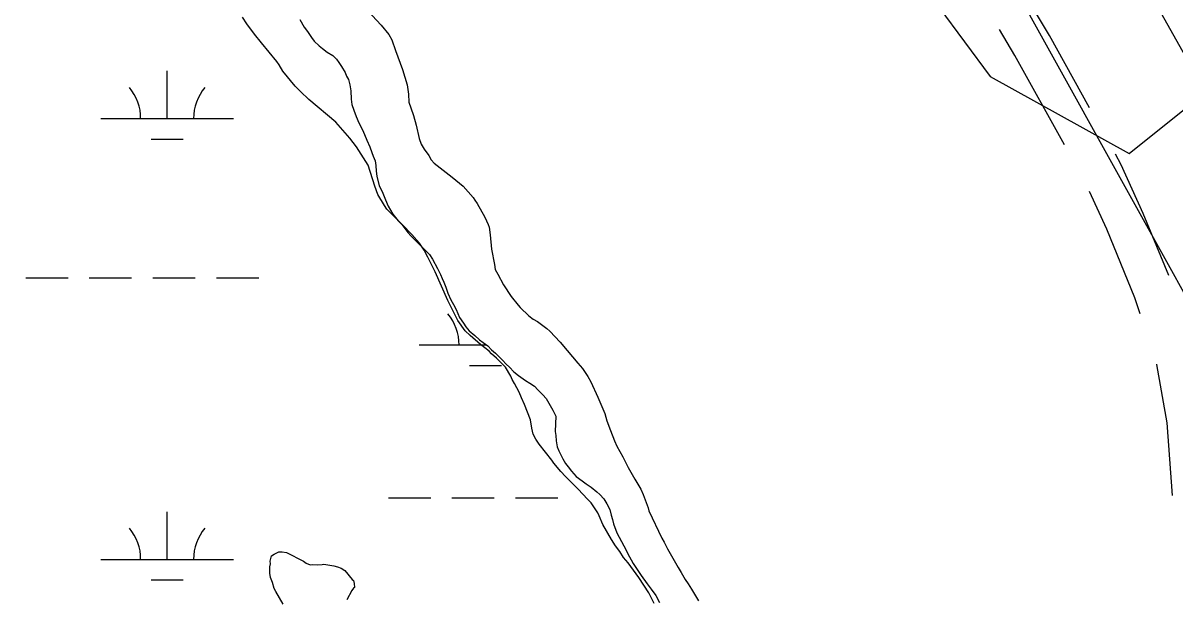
# Model space of a CAD drawing. Extents: x 3177185 to 3215018, y 812988 to 838321.
# Drawn here: x 3188103 to 3188973, y 830950 to 831385 of the extents above; entities that cross this region are included whole.
import ezdxf

# ---------------------------------------------------------------- set-up
doc = ezdxf.new("R2010")
doc.units = 0
for name, color, linetype in [('V-LEVE-TOET', 7, 'Continuous'), ('V-RAIL-TRAK', 7, 'Continuous'), ('V-ROAD-CNTR', 7, 'Continuous'), ('V-SITE-VEGE', 7, 'Continuous'), ('V-TOPO-SHOR', 7, 'Continuous'), ('V-WETL-SWMP', 7, 'Continuous')]:
    doc.layers.add(name, color=color, linetype=linetype)

msp = doc.modelspace()

# ---------------------------------------------------------------- linework, layer by layer
at = {"layer": 'V-LEVE-TOET'}
msp.add_lwpolyline([(3188797.46, 831509.84), (3188940.19, 831252.65), (3189076.65, 831006.91), (3189153.37, 830855.79), (3189157.91, 830841.42), (3189171.06, 830813.86), (3189178.16, 830792.31), (3189180.33, 830783.57), (3189187.59, 830769.99), (3189195.82, 830757.39), (3189207.93, 830744.03), (3189221.62, 830728.54), (3189280.02, 830628.47), (3189394.29, 830429.49), (3189562.7, 830127.7), (3189674.28, 829921.12), (3189691.35, 829889.11)], dxfattribs=at)
at = {"layer": 'V-RAIL-TRAK'}
msp.add_lwpolyline([(3187196.12, 834523.53), (3187196.25, 834523.29), (3187271.85, 834388.64), (3187402.7, 834157.47), (3187585.04, 833834.62), (3187750.78, 833540.2), (3187893.1, 833287.67), (3188030.93, 833043.52), (3188202.65, 832738.42), (3188367.55, 832446.95), (3188515.52, 832184.73), (3188604.36, 832027.33), (3188747.84, 831773.16), (3188900.96, 831502.07), (3189063.71, 831212.57), (3189216.32, 830942.96), (3189328.91, 830743), (3189498.14, 830440.69), (3189598.28, 830264.4), (3189789.76, 829923.97), (3189818.65, 829873.53), (3190149.29, 829287.64), (3190388.42, 828864.74)], dxfattribs=at)
at = {"layer": 'V-ROAD-CNTR'}
for points in [[(3188908.49, 831320.92), (3188878.1, 831375.54), (3188859, 831407.8)], [(3188889.57, 831293.2), (3188852.09, 831360.6), (3188840.43, 831380.28)], [(3188968.24, 831194.51), (3188948.91, 831241.32), (3188932.4, 831277.93), (3188927.93, 831285.96)], [(3188946.7, 831165.62), (3188942.76, 831177.61), (3188921.37, 831229.43), (3188908.49, 831257.98)], [(3188971.18, 831028.5), (3188966.97, 831083.15), (3188959.26, 831127.37), (3188959.18, 831127.62)]]:
    msp.add_lwpolyline(points, dxfattribs=at)
at = {"layer": 'V-SITE-VEGE'}
for points in [[(3188363.37, 831394.31), (3188373.5, 831383.5), (3188379.22, 831376.29), (3188381.56, 831372.43), (3188384.18, 831364.43), (3188389.67, 831349.98), (3188393.09, 831338.37), (3188394.15, 831331.4), (3188394.44, 831325.2), (3188395.75, 831321.07), (3188397.84, 831315.13), (3188399.95, 831307.91), (3188402.06, 831297.84), (3188403.63, 831293.71), (3188405.97, 831289.84), (3188409.35, 831284.95), (3188411.18, 831281.86), (3188413.51, 831279.29), (3188427, 831268.75), (3188435.3, 831261.81), (3188442.83, 831253.32), (3188444.13, 831251.26), (3188445.95, 831248.94), (3188451.68, 831238.63), (3188454.29, 831232.96), (3188455.08, 831230.89), (3188455.88, 831225.21), (3188456.71, 831214.36), (3188459.08, 831202.74), (3188459.62, 831199.13), (3188461.44, 831195.52), (3188465.87, 831187.53), (3188471.6, 831178.51), (3188476.8, 831172.08), (3188478.35, 831170.27), (3188484.84, 831164.1), (3188488.21, 831161.53), (3188491.58, 831159.74), (3188498.58, 831154.6), (3188500.92, 831152.55), (3188508.71, 831144.05), (3188513.91, 831137.87), (3188521.96, 831128.35), (3188525.6, 831124.23), (3188529.5, 831118.31), (3188531.84, 831114.18), (3188537.06, 831102.58), (3188542.29, 831090.2), (3188543.87, 831084.78), (3188546.74, 831077.56), (3188549.62, 831069.56), (3188551.45, 831065.69), (3188555.88, 831057.7), (3188560.05, 831049.45), (3188565, 831040.69), (3188569.43, 831033.21), (3188571.25, 831029.08), (3188573.61, 831023.15), (3188575.18, 831019.03), (3188575.7, 831016.96), (3188585.36, 830996.33), (3188587.18, 830993.24), (3188589.79, 830988.08), (3188597.86, 830974.16), (3188599.95, 830970.3), (3188603.07, 830965.14), (3188605.41, 830961.8), (3188607.76, 830957.67), (3188613.22, 830948.91)], [(3188579.64, 830946.95), (3188575.47, 830954.94), (3188567.92, 830966.53), (3188559.86, 830977.61), (3188556.48, 830981.73), (3188553.62, 830986.11), (3188550.5, 830990.49), (3188547.37, 830995.12), (3188540.86, 831006.46), (3188537.99, 831013.17), (3188536.95, 831015.23), (3188534.08, 831019.87), (3188532, 831022.96), (3188529.15, 831025.53), (3188522.14, 831033.26), (3188512.53, 831042.77), (3188509.15, 831046.63), (3188503.96, 831052.81), (3188502.4, 831055.13), (3188492.78, 831067.23), (3188490.18, 831070.84), (3188488.35, 831074.7), (3188487.3, 831079.35), (3188486.23, 831085.55), (3188481.79, 831097.16), (3188479.44, 831102.06), (3188477.61, 831106.44), (3188474.22, 831112.89), (3188472.4, 831115.98), (3188471.35, 831118.56), (3188467.45, 831125.26), (3188460.44, 831132.2), (3188456.81, 831135.29), (3188454.99, 831137.35), (3188448.51, 831142.48), (3188440.72, 831149.17), (3188436.83, 831152.77), (3188431.37, 831160.49), (3188427.46, 831167.97), (3188423.81, 831175.71), (3188414.14, 831197.37), (3188408.67, 831208.2), (3188405.8, 831213.61), (3188402.42, 831218.77), (3188396.7, 831225.46), (3188389.69, 831232.4), (3188377.75, 831244.49), (3188375.93, 831247.33), (3188370.98, 831255.58), (3188368.63, 831262.03), (3188363.65, 831277.77), (3188354.79, 831291.68), (3188349.86, 831298.12), (3188339.21, 831310.21), (3188318.71, 831327.43), (3188312.48, 831333.35), (3188308.59, 831337.46), (3188299.23, 831348.79), (3188296.37, 831353.43), (3188294.55, 831356.01), (3188283.11, 831370.17), (3188277.66, 831376.6), (3188271.94, 831384.33), (3188268.81, 831389.48)], [(3188299.52, 830946.45), (3188293.79, 830955.98), (3188292.75, 830958.3), (3188291.44, 830962.69), (3188289.87, 830966.56), (3188289.34, 830969.91), (3188289.32, 830974.57), (3188289.82, 830976.89), (3188289.55, 830978.96), (3188290.57, 830982.84), (3188292.63, 830984.14), (3188296.24, 830985.97), (3188298.56, 830985.98), (3188301.93, 830985.47), (3188314.88, 830978.82), (3188316.69, 830977.27), (3188319.8, 830975.99), (3188321.61, 830976.26), (3188325.49, 830976.02), (3188328.84, 830976.3), (3188330.13, 830976.56), (3188337.63, 830975.3), (3188340.48, 830974.54), (3188343.33, 830973.52), (3188345.92, 830971.72), (3188351.64, 830965.03), (3188352.42, 830964.26), (3188352.94, 830961.94), (3188353.21, 830959.09), (3188352.44, 830958.57), (3188351.16, 830956.76), (3188347.57, 830949.76)]]:
    msp.add_lwpolyline(points, dxfattribs=at)
at = {"layer": 'V-TOPO-SHOR'}
msp.add_lwpolyline([(3188600.69, 831658.97), (3188833.48, 831344.7), (3188938.24, 831286.5), (3188996.44, 831333.06)], dxfattribs=at)
at = {"layer": 'V-WETL-SWMP'}
for p, q in [((3188211.79, 831312.87), (3188211.79, 831348.87)), ((3188161.79, 831312.87), (3188261.79, 831312.87)), ((3188199.79, 831297.44), (3188223.79, 831297.44)), ((3188104.95, 831192.8), (3188136.95, 831192.8)), ((3188152.95, 831192.8), (3188184.95, 831192.8)), ((3188200.95, 831192.8), (3188232.95, 831192.8)), ((3188248.95, 831192.8), (3188280.95, 831192.8)), ((3188402.26, 831142.06), (3188453.09, 831142.06)), ((3188452.26, 831142.06), (3188452.26, 831142.62)), ((3188440.26, 831126.63), (3188464.26, 831126.63)), ((3188378.86, 831026.63), (3188410.86, 831026.63)), ((3188426.86, 831026.63), (3188458.86, 831026.63)), ((3188474.86, 831026.63), (3188506.86, 831026.63)), ((3188211.79, 830980.2), (3188211.79, 831016.2)), ((3188161.79, 830980.2), (3188261.79, 830980.2)), ((3188199.79, 830964.77), (3188223.79, 830964.77))]:
    msp.add_line(p, q, dxfattribs=at)
for points in [[(3188311.98, 831387.61), (3188315.36, 831381.94), (3188317.7, 831378.59), (3188320.83, 831374.22), (3188322.91, 831371.38), (3188326.54, 831367.78), (3188329.13, 831365.73), (3188332.76, 831363.16), (3188336.91, 831360.59), (3188339.76, 831357.76), (3188341.58, 831355.19), (3188343.41, 831352.35), (3188346.27, 831347.72), (3188347.32, 831344.88), (3188348.88, 831342.3), (3188349.67, 831338.43), (3188350.47, 831333.78), (3188350.75, 831327.58), (3188351.29, 831323.45), (3188352.86, 831319.32), (3188354.43, 831314.42), (3188356.52, 831309.78), (3188359.39, 831304.36), (3188360.96, 831301.01), (3188362.52, 831296.62), (3188364.87, 831291.72), (3188366.44, 831287.34), (3188367.49, 831284.5), (3188368.8, 831281.15), (3188369.33, 831277.53), (3188369.61, 831273.14), (3188370.14, 831269.53), (3188371.99, 831262.04), (3188374.07, 831257.92), (3188376.69, 831251.72), (3188378.77, 831246.83), (3188382.16, 831240.9), (3188386.32, 831235.75), (3188389.18, 831232.66), (3188393.6, 831226.99), (3188395.93, 831224.42), (3188398.79, 831221.33), (3188402.16, 831218.25), (3188406.58, 831213.62), (3188409.95, 831210.27), (3188412.29, 831206.92), (3188415.94, 831199.71), (3188418.29, 831195.32), (3188419.6, 831192.23), (3188420.64, 831189.39), (3188422.21, 831185.78), (3188423.78, 831181.14), (3188426.13, 831176.23), (3188427.95, 831172.63), (3188430.04, 831168.76), (3188432.65, 831162.83), (3188435.51, 831158.45), (3188437.33, 831155.61), (3188439.93, 831152.78), (3188444.08, 831149.18), (3188447.71, 831145.84), (3188450.57, 831143.79), (3188453.94, 831141.48), (3188456.79, 831138.39), (3188459.91, 831135.82), (3188465.1, 831130.67), (3188467.96, 831127.59)], [(3188467.96, 831127.59), (3188470.29, 831125.27), (3188473.67, 831121.67), (3188477.04, 831119.1), (3188482.48, 831115.25), (3188485.59, 831113.2), (3188489.22, 831110.89), (3188491.82, 831108.06), (3188495.45, 831104.46), (3188498.05, 831101.62), (3188501.17, 831096.47), (3188503, 831092.86), (3188505.35, 831088.22), (3188505.11, 831082.53), (3188504.88, 831076.85), (3188505.41, 831073.75), (3188505.69, 831069.62), (3188506.48, 831065.23), (3188507.53, 831062.13), (3188510.66, 831056.2), (3188512.74, 831052.59), (3188514.56, 831050.02), (3188517.17, 831046.67), (3188520.8, 831042.81), (3188525.21, 831039.47), (3188528.32, 831037.16), (3188531.95, 831034.59), (3188536.36, 831031.25), (3188538.69, 831029.2), (3188541.55, 831025.85), (3188543.89, 831022.24), (3188546.24, 831017.86), (3188547.03, 831013.47), (3188548.08, 831010.37), (3188548.87, 831007.02), (3188551.49, 831000.31), (3188553.31, 830996.96), (3188556.7, 830990.52), (3188558.26, 830987.68), (3188559.57, 830984.84), (3188563.74, 830977.11), (3188567.38, 830971.7), (3188569.72, 830968.09), (3188574.4, 830961.65), (3188577.26, 830957.79), (3188580.9, 830952.9), (3188583.77, 830947.74)]]:
    msp.add_lwpolyline(points, dxfattribs=at)
for centre, start, end in [((3188156.55, 831313.35), 359.22818, 40.77184), ((3188267.04, 831313.35), 139.22818, 180.77184), ((3188397.02, 831142.53), 359.22818, 40.77184), ((3188156.55, 830980.67), 359.22818, 40.77184), ((3188267.04, 830980.67), 139.22818, 180.77184)]:
    msp.add_arc(centre, 35.25, start, end, dxfattribs=at)

doc.saveas('drawing.dxf')
